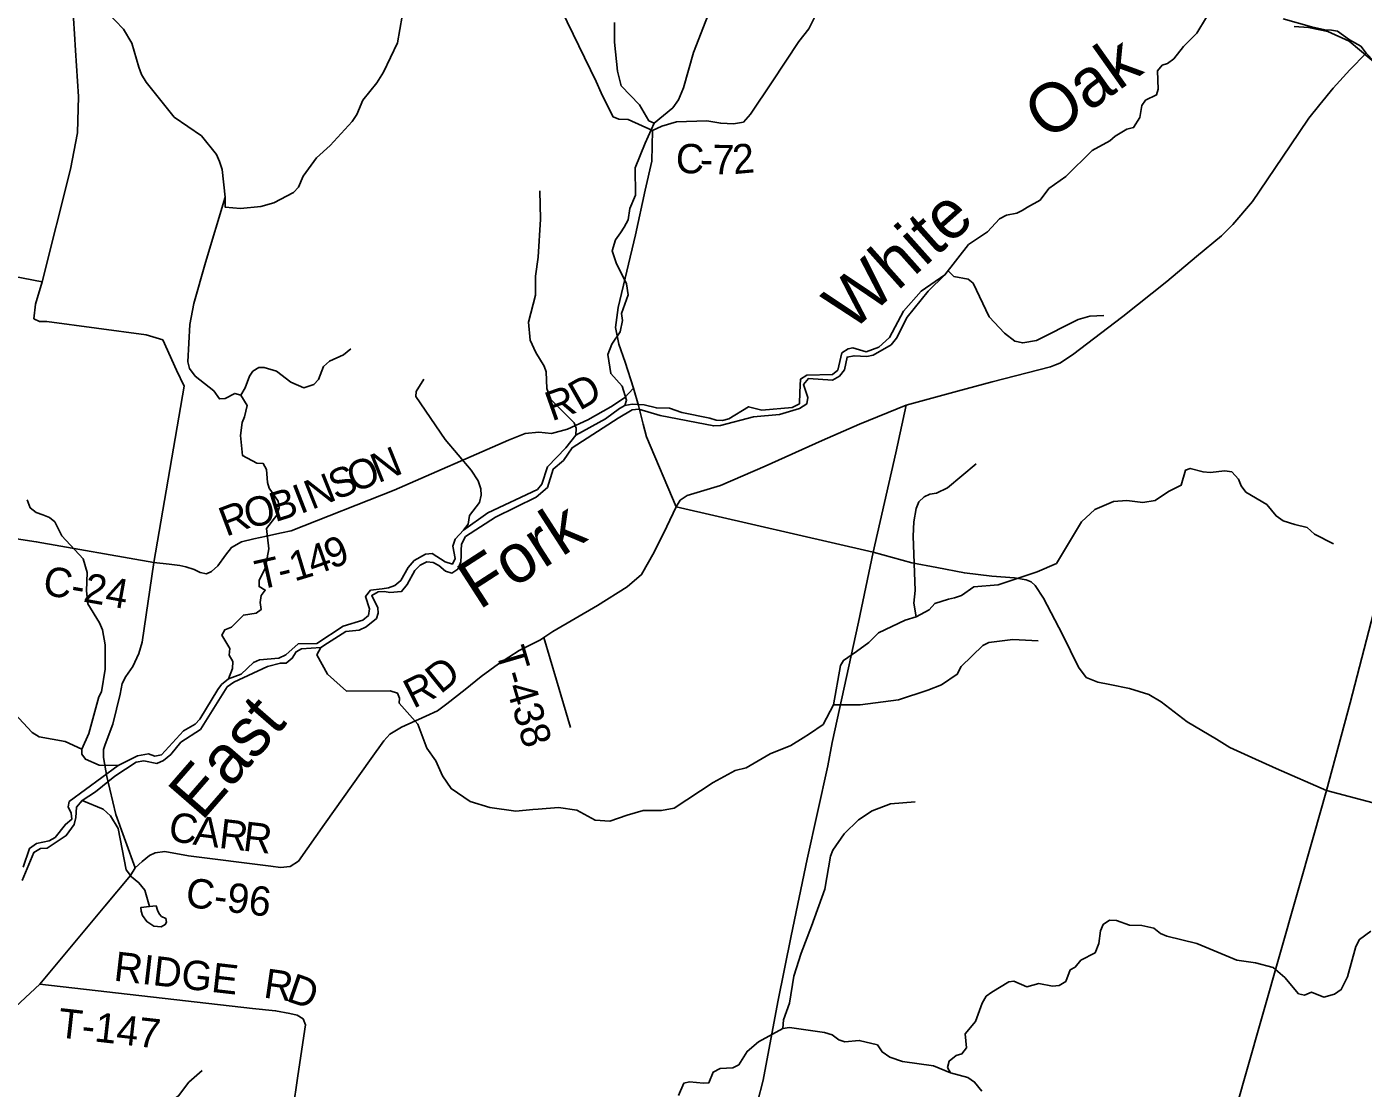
# Model space of a CAD drawing. Extents: x 1525783 to 1900577, y 218250 to 627376.
# Drawn here: x 1619590 to 1633247, y 394992 to 405833 of the extents above; entities that cross this region are included whole.
import ezdxf

# ---------------------------------------------------------------- set-up
doc = ezdxf.new("R2010")
doc.units = 0
for name, color, linetype in [('GM_X_County_Road', 7, 'Continuous'), ('GM_X_County_Road_Text', 7, 'Continuous'), ('GM_X_Major_River', 7, 'Continuous'), ('GM_X_Major_River_Text', 7, 'Continuous'), ('GM_X_Minor_Lake', 7, 'Continuous'), ('GM_X_Minor_River', 7, 'Continuous'), ('GM_X_Township', 7, 'Continuous'), ('GM_X_Township_Road', 7, 'Continuous'), ('GM_X_Township_Road_Text', 7, 'Continuous'), ('GM_X_US_Route', 7, 'Continuous')]:
    doc.layers.add(name, color=color, linetype=linetype)

msp = doc.modelspace()

# ---------------------------------------------------------------- linework, layer by layer
at = {"layer": 'GM_X_County_Road'}
for points in [[(1620088, 405591), (1620077, 405762), (1620068, 405919), (1620072, 406029), (1620073, 406040), (1620120, 406114), (1620224, 406191), (1620328, 406387), (1620583, 407653), (1620833, 408394), (1621112, 409159), (1621504, 409878)], [(1625983, 404774), (1626080, 404818), (1626229, 404863), (1626538, 404871), (1626682, 404847), (1626812, 404842), (1626913, 404860), (1626987, 404939), (1627206, 405271), (1627479, 405683), (1627583, 405813), (1627656, 405960), (1627830, 406525), (1627831, 406526)], [(1628240, 400467), (1626225, 400930), (1625924, 401645), (1625888, 401776), (1625840, 401964), (1625789, 402141), (1625704, 402408), (1625642, 402593), (1625605, 402760), (1625635, 402966), (1625812, 403707), (1625911, 404164), (1625979, 404459), (1625983, 404774), (1625735, 404887), (1625640, 404891), (1625581, 404912), (1625511, 405054), (1625461, 405157), (1625409, 405275), (1625055, 406003)], [(1620393, 398503), (1620471, 398711), (1620543, 399016), (1620565, 399126), (1620601, 399196), (1620673, 399301), (1620736, 399432), (1620768, 399547), (1620890, 400361), (1621200, 402161), (1621119, 402327), (1620979, 402635), (1620811, 402686), (1619795, 402823), (1619719, 402822), (1619664, 402851), (1619681, 403001), (1619749, 403228), (1620038, 404380), (1620108, 404749), (1620119, 405122), (1620089, 405590), (1620088, 405591)], [(1628575, 401968), (1629101, 402113), (1629456, 402208), (1630050, 402359), (1630103, 402379), (1630146, 402397), (1630276, 402481), (1630792, 402874), (1631240, 403230), (1631544, 403486), (1631798, 403698), (1631913, 403815), (1632114, 404048), (1632502, 404616), (1632692, 404899), (1632805, 405040), (1632941, 405205), (1633109, 405393), (1633277, 405562)], [(1620890, 400361), (1619687, 400573), (1618198, 400801), (1614847, 401494), (1614751, 401099), (1614680, 400756), (1614635, 400606), (1614571, 400519), (1614084, 400324), (1613728, 400359), (1612340, 400444), (1611963, 400465), (1611693, 400499), (1611296, 400577), (1610989, 400646), (1610822, 400704), (1610644, 400800), (1610291, 400972), (1610013, 401151), (1609808, 401259), (1609621, 401338), (1609505, 401416), (1609326, 401622), (1607345, 404322)], [(1626225, 400930), (1626268, 400997), (1626339, 401046), (1626678, 401147), (1627135, 401347), (1627718, 401608), (1628100, 401775), (1628575, 401968)], [(1628240, 400467), (1628471, 401480), (1628575, 401968)], [(1620697, 397243), (1620768, 397308), (1620844, 397369), (1620902, 397395), (1621001, 397410), (1621243, 397367), (1622083, 397262), (1622183, 397246), (1622283, 397258), (1622367, 397313), (1622633, 397690), (1623109, 398359), (1623239, 398540), (1623300, 398607), (1623418, 398681), (1623667, 398791), (1623788, 398846), (1623884, 398917), (1624071, 399063), (1624232, 399197), (1624409, 399327), (1624622, 399464), (1624839, 399572), (1624873, 399595), (1624967, 399657), (1625423, 399921), (1625724, 400112), (1625872, 400239), (1626001, 400467), (1626131, 400729), (1626225, 400930)], [(1627348, 390205), (1627360, 390321), (1627367, 390413), (1627368, 390462), (1627361, 390519), (1627315, 390812), (1627274, 391019), (1627175, 391550), (1627057, 392275), (1626977, 392881), (1626949, 393121), (1626887, 393514), (1626859, 393716), (1626852, 393829), (1626854, 393969), (1627056, 394849), (1627114, 395074), (1627266, 395875), (1627401, 396548), (1627565, 397332), (1627775, 398284), (1627821, 398525), (1628089, 399751), (1628240, 400467)], [(1632872, 398033), (1632357, 398259), (1632110, 398370), (1631884, 398473), (1631749, 398559), (1631449, 398736), (1631182, 398938), (1631056, 399015), (1630860, 399075), (1630659, 399115), (1630535, 399139), (1630417, 399187), (1630339, 399293), (1630175, 399625), (1629980, 399996), (1629895, 400126), (1629853, 400163), (1629802, 400185), (1629682, 400205), (1629453, 400222), (1629172, 400255), (1628889, 400311), (1628635, 400357), (1628240, 400467)], [(1620697, 397243), (1620697, 397243), (1620499, 397788), (1620408, 398177), (1620374, 398370), (1620374, 398452), (1620392, 398502), (1620393, 398503)], [(1638685, 395212), (1637334, 395547), (1637085, 395646), (1637028, 395685), (1636916, 395908), (1636802, 396141), (1636722, 396231), (1635701, 396505), (1635593, 396550), (1635342, 396941), (1635082, 397274), (1634999, 397360), (1634906, 397435), (1634438, 397615), (1634112, 397707), (1633219, 397941), (1632872, 398033)], [(1618135, 394802), (1619061, 395399), (1619376, 395733), (1619723, 396055), (1620389, 396852), (1620649, 397166), (1620697, 397243)]]:
    msp.add_lwpolyline(points, dxfattribs=at)
at = {"layer": 'GM_X_Major_River'}
for points in [[(1631743, 406093), (1631548, 405769), (1631411, 405633), (1631311, 405507), (1631248, 405458), (1631194, 405441), (1631145, 405383), (1631151, 405197), (1631136, 405137), (1631023, 405083), (1630984, 405030), (1630964, 404908), (1630900, 404803), (1630832, 404786), (1630713, 404716), (1630656, 404668), (1630476, 404571), (1630207, 404303), (1630033, 404180), (1629945, 404061), (1629817, 403989), (1629761, 403956), (1629706, 403929), (1629600, 403909), (1629529, 403870), (1629407, 403738), (1629212, 403609), (1628971, 403299)], [(1619543, 397113), (1619664, 397401), (1619731, 397442), (1619799, 397443), (1619993, 397572), (1620075, 397687), (1620091, 397757), (1620098, 397863), (1620156, 397932), (1620293, 398020), (1620490, 398181), (1620709, 398321), (1620787, 398336), (1620921, 398310), (1620987, 398339), (1621063, 398402), (1621163, 398526), (1621365, 398657), (1621637, 399091), (1621706, 399138), (1622049, 399299), (1622182, 399335), (1622240, 399334), (1622303, 399383), (1622344, 399450), (1622396, 399479), (1622595, 399494), (1622662, 399537), (1622852, 399656), (1622988, 399672), (1623057, 399703), (1623163, 399791), (1623181, 399843), (1623176, 399897), (1623116, 400026), (1623181, 400063), (1623247, 400064), (1623301, 400055), (1623420, 400067), (1623479, 400136), (1623555, 400279), (1623610, 400336), (1623677, 400369), (1623743, 400360), (1623802, 400331), (1623869, 400272), (1623933, 400253), (1623996, 400294), (1624027, 400370), (1624028, 400434), (1624029, 400484), (1624032, 400548), (1624074, 400627), (1624381, 400824), (1624795, 401028), (1624913, 401128), (1624968, 401315), (1625074, 401402), (1625162, 401534), (1625632, 401837), (1625776, 401921), (1625846, 401926), (1626063, 401864), (1626610, 401757), (1626678, 401760), (1627018, 401848), (1627283, 401874), (1627488, 401935), (1627561, 401982), (1627570, 402048), (1627528, 402180), (1627577, 402240), (1627825, 402224), (1627896, 402266), (1627945, 402328), (1627973, 402459), (1628044, 402474), (1628176, 402466), (1628240, 402479), (1628422, 402586), (1628477, 402653), (1628585, 402866), (1628800, 403133), (1628971, 403299)], [(1628971, 403299), (1628730, 403134), (1628548, 402927), (1628407, 402659), (1628297, 402562), (1628168, 402512), (1628033, 402555), (1627983, 402545), (1627918, 402502), (1627879, 402327), (1627824, 402280), (1627562, 402276), (1627497, 402235), (1627491, 402101), (1627485, 401983), (1627412, 401946), (1627103, 401919), (1626966, 401953), (1626765, 401828), (1626701, 401812), (1626635, 401815), (1626571, 401836), (1626284, 401893), (1626158, 401937), (1626024, 401941), (1625899, 401973), (1625777, 401979), (1625700, 401966), (1625648, 401935), (1625504, 401829), (1625201, 401662), (1625098, 401532), (1624913, 401338), (1624852, 401161), (1624809, 401106), (1624302, 400868), (1624053, 400692), (1623967, 400599), (1623944, 400529), (1623968, 400401), (1623939, 400345), (1623865, 400368), (1623732, 400455), (1623666, 400446), (1623549, 400381), (1623486, 400312), (1623411, 400177), (1623352, 400126), (1623288, 400103), (1623222, 400094), (1623103, 400078), (1623052, 400015), (1623092, 399890), (1623083, 399822), (1623026, 399771), (1622825, 399712), (1622555, 399535), (1622365, 399532), (1622237, 399418), (1622166, 399385), (1621970, 399368), (1621907, 399339), (1621781, 399221), (1621650, 399173), (1621581, 399114), (1621542, 399063), (1621359, 398763), (1621312, 398710), (1621191, 398644), (1620966, 398399), (1620900, 398384), (1620834, 398406), (1620722, 398387), (1620524, 398288), (1620025, 397920), (1620014, 397866), (1620043, 397802), (1620050, 397740), (1619985, 397687), (1619881, 397554), (1619820, 397519), (1619690, 397493), (1619619, 397442), (1619553, 397251)]]:
    msp.add_lwpolyline(points, dxfattribs=at)
at = {"layer": 'GM_X_Minor_Lake'}
for points in [[(1620846, 396849), (1620756, 396839), (1620759, 396801), (1620772, 396756), (1620817, 396694), (1620887, 396646), (1620965, 396641), (1621005, 396664), (1621019, 396688), (1621012, 396726), (1620968, 396745), (1620943, 396772), (1620925, 396810), (1620912, 396854)], [(1620912, 396854), (1620846, 396849)]]:
    msp.add_lwpolyline(points, dxfattribs=at)
at = {"layer": 'GM_X_Minor_River'}
for points in [[(1621618, 404093), (1621618, 403990), (1621776, 403978), (1621983, 403998), (1622115, 404034), (1622317, 404141), (1622366, 404194), (1622416, 404308), (1622550, 404496), (1622690, 404622), (1622914, 404866), (1622964, 404938), (1623024, 405083), (1623169, 405261), (1623237, 405370), (1623380, 405670), (1623449, 406079), (1623557, 406164), (1623588, 406221), (1623653, 406262), (1623777, 406356)], [(1625700, 401966), (1625719, 402020), (1625676, 402163), (1625558, 402291), (1625529, 402486), (1625569, 402593), (1625653, 402718), (1625677, 402834), (1625666, 402906), (1625736, 403095), (1625717, 403206), (1625613, 403422), (1625573, 403545), (1625607, 403656), (1625656, 403729), (1625695, 403785), (1625737, 403862), (1625752, 403976), (1625809, 404113), (1625806, 404394), (1625908, 404645), (1626000, 404849), (1626192, 405004), (1626250, 405086), (1626302, 405209), (1626402, 405570), (1626654, 406221)], [(1621650, 399173), (1621692, 399279), (1621697, 399351), (1621660, 399415), (1621666, 399485), (1621582, 399619), (1621613, 399674), (1621681, 399701), (1621804, 399825), (1621934, 399843), (1621985, 399881), (1621976, 399953), (1621987, 400023), (1622028, 400080), (1621965, 400115), (1621964, 400181), (1622026, 400300), (1622063, 400500), (1622041, 400709), (1622147, 400845), (1622171, 400919), (1622160, 400987), (1622068, 401121), (1622049, 401177), (1622041, 401312), (1622006, 401372), (1621940, 401375), (1621795, 401454), (1621775, 401659), (1621793, 401790), (1621814, 401848), (1621844, 401964), (1621778, 402071), (1621718, 402088), (1621617, 402038), (1621559, 402033), (1621502, 402114), (1621310, 402265), (1621252, 402342), (1621235, 402411), (1621255, 402793), (1621299, 403008), (1621418, 403425), (1621618, 404093), (1621588, 404375), (1621560, 404458), (1621529, 404527), (1621376, 404719), (1621097, 404910), (1620811, 405266), (1620762, 405345), (1620737, 405421), (1620663, 405665), (1620580, 405810), (1620408, 405985)], [(1626000, 404849), (1625948, 404874), (1625853, 405036), (1625664, 405231), (1625628, 405378), (1625597, 405677), (1625597, 405877)], [(1632542, 405837), (1632686, 405827), (1632885, 405785), (1633102, 405686), (1633420, 405422), (1633699, 405343), (1633849, 405327), (1634014, 405534), (1634121, 405703), (1634192, 405762), (1634364, 405851)], [(1625201, 401662), (1625206, 401734), (1625185, 401788), (1624946, 402027), (1624906, 402138), (1624897, 402308), (1624878, 402366), (1624792, 402506), (1624733, 402633), (1624716, 402816), (1624788, 403091), (1624788, 403287), (1624815, 403479), (1624840, 403869), (1624832, 404156)], [(1629009, 403336), (1629065, 403283), (1629210, 403254), (1629262, 403213), (1629424, 402870), (1629581, 402703), (1629686, 402622), (1629768, 402604), (1629908, 402628), (1630333, 402843), (1630453, 402879), (1630596, 402883)], [(1621778, 402071), (1621823, 402144), (1621865, 402264), (1621902, 402317), (1621961, 402354), (1622017, 402354), (1622142, 402317), (1622290, 402205), (1622422, 402145), (1622524, 402181), (1622571, 402232), (1622624, 402364), (1622685, 402419), (1622828, 402484), (1622903, 402543)], [(1624053, 400692), (1624102, 400753), (1624113, 400843), (1624216, 400973), (1624235, 401049), (1624230, 401115), (1624202, 401196), (1624131, 401305), (1623864, 401618), (1623567, 402056), (1623570, 402108), (1623647, 402234)], [(1622595, 399494), (1622553, 399417), (1622662, 399220), (1622858, 399049), (1623304, 399052), (1623380, 399028), (1623399, 398976), (1623396, 398924), (1623585, 398711), (1623679, 398465), (1623769, 398337), (1623840, 398182), (1623926, 398052), (1624122, 397921), (1624321, 397861), (1624589, 397823), (1624761, 397838), (1624815, 397843), (1625024, 397858), (1625212, 397833), (1625400, 397729), (1625548, 397719), (1625725, 397782), (1625888, 397828), (1626077, 397830), (1626207, 397852), (1626604, 398114), (1626828, 398239), (1626943, 398263), (1627186, 398409), (1627399, 398492), (1627525, 398570), (1627590, 398611), (1627727, 398706), (1627835, 398907), (1627906, 399310), (1627937, 399362), (1628068, 399454), (1628194, 399544), (1628294, 399644), (1628566, 399772), (1628679, 399808), (1628813, 399878), (1628870, 399943), (1629009, 399987), (1629069, 400000), (1629141, 400023), (1629267, 400113), (1629518, 400133), (1629914, 400265), (1630112, 400351), (1630368, 400778), (1630506, 400902), (1630695, 400983), (1630832, 400994), (1630996, 400976), (1631120, 400994), (1631258, 401088), (1631385, 401150), (1631430, 401303), (1631480, 401322), (1631610, 401286), (1631682, 401281), (1631832, 401298), (1631904, 401289), (1631971, 401214), (1631998, 401145), (1632049, 401080), (1632263, 400953), (1632357, 400837), (1632428, 400788), (1632548, 400750), (1632675, 400718), (1632750, 400650), (1632943, 400551)], [(1628679, 399808), (1628655, 399945), (1628668, 400077), (1628649, 400632), (1628654, 400776), (1628680, 400912), (1628707, 400981), (1628762, 401033), (1628819, 401060), (1628887, 401069), (1628998, 401125), (1629292, 401368)], [(1620524, 398288), (1620330, 398292), (1620189, 398352), (1620152, 398403), (1620154, 398455), (1620223, 398614), (1620328, 398989), (1620353, 399040), (1620391, 399272), (1620391, 399520), (1620363, 399673), (1620334, 399746), (1620214, 399938), (1620200, 400072), (1620209, 400260), (1620167, 400399), (1619947, 400635), (1619877, 400777), (1619824, 400822), (1619754, 400847), (1619687, 400872), (1619626, 400921), (1619595, 401002)], [(1627835, 398907), (1628105, 398908), (1628499, 398958), (1628797, 399057), (1628936, 399111), (1629098, 399221), (1629137, 399298), (1629359, 399515), (1629420, 399544), (1629668, 399576), (1629926, 399563)], [(1620154, 398455), (1619982, 398532), (1619718, 398582), (1619645, 398627), (1619328, 398965), (1619267, 399010), (1619197, 399029), (1619077, 399015), (1619025, 399030), (1618895, 399157), (1618816, 399208)], [(1620156, 397932), (1620372, 397842), (1620447, 397773), (1620523, 397646), (1620606, 397224), (1620661, 397153), (1620736, 397091), (1620797, 397016), (1620846, 396849)], [(1627316, 395601), (1627324, 395691), (1627385, 395860), (1627428, 396136), (1627502, 396373), (1627610, 396648), (1627747, 397024), (1627803, 397361), (1627828, 397425), (1627943, 397589), (1628089, 397733), (1628229, 397825), (1628418, 397896), (1628669, 397918)], [(1629031, 395150), (1628998, 395203), (1629015, 395269), (1629088, 395326), (1629146, 395345), (1629193, 395404), (1629180, 395547), (1629286, 395675), (1629353, 395862), (1629394, 395931), (1629451, 395973), (1629627, 396080), (1629677, 396087), (1629808, 396027), (1629931, 396061), (1630073, 396034), (1630141, 396041), (1630208, 396084), (1630252, 396200), (1630304, 396229), (1630362, 396302), (1630509, 396376), (1630545, 396471), (1630561, 396599), (1630590, 396665), (1630653, 396708), (1630727, 396706), (1630858, 396658), (1630984, 396656), (1631106, 396628), (1631177, 396573), (1631241, 396544), (1631546, 396471), (1631954, 396302), (1632147, 396274), (1632325, 396226), (1632447, 396123), (1632586, 395957), (1632648, 395944), (1632719, 395975), (1632846, 395921), (1632955, 395953), (1633022, 396000), (1633086, 396131), (1633171, 396440), (1633209, 396513), (1633326, 396595)], [(1626250, 394918), (1626304, 395043), (1626364, 395058), (1626504, 395044), (1626560, 395049), (1626604, 395158), (1626675, 395195), (1626805, 395201), (1626866, 395230), (1626950, 395369), (1627068, 395465), (1627316, 395601), (1627383, 395612), (1627742, 395562), (1627820, 395539), (1627889, 395486), (1627949, 395467), (1628097, 395480), (1628283, 395435), (1628330, 395364), (1628411, 395309), (1628540, 395267), (1628856, 395221), (1629031, 395150), (1629206, 395102), (1629275, 395056), (1629348, 394961)], [(1621045, 393460), (1621002, 393513), (1620964, 393642), (1620781, 393839), (1620739, 393956), (1620740, 394032), (1620771, 394101), (1620944, 394255), (1620972, 394328), (1620966, 394492), (1620937, 394671), (1620969, 394795), (1621142, 394916), (1621248, 395054), (1621384, 395174)]]:
    msp.add_lwpolyline(points, dxfattribs=at)
at = {"layer": 'GM_X_Township'}
for points in [[(1632429, 405914), (1632719, 405833), (1632854, 405801), (1632924, 405798), (1632984, 405787), (1633105, 405699), (1633221, 405636), (1633277, 405562), (1633109, 405393), (1632941, 405205), (1632805, 405040), (1632692, 404899), (1632502, 404616), (1632114, 404048), (1631913, 403815), (1631798, 403698), (1631544, 403486), (1631240, 403230), (1630792, 402874), (1630276, 402481), (1630146, 402397), (1630103, 402379), (1630050, 402359), (1629456, 402208), (1629101, 402113), (1628575, 401968), (1628471, 401480), (1628240, 400467), (1628089, 399751), (1627821, 398525), (1627775, 398284), (1627565, 397332), (1627401, 396548), (1627266, 395875), (1627114, 395074), (1627056, 394849)], [(1634379, 405836), (1634291, 405805), (1634208, 405752), (1634124, 405682), (1634057, 405615), (1634006, 405540), (1633932, 405377), (1633876, 405349), (1633799, 405356), (1633689, 405391), (1633605, 405391), (1633477, 405421), (1633359, 405477), (1633277, 405562), (1633221, 405636), (1633105, 405699), (1632984, 405787), (1632924, 405798), (1632854, 405801), (1632719, 405833), (1632429, 405914)], [(1627056, 394849), (1627114, 395074), (1627266, 395875), (1627401, 396548), (1627565, 397332), (1627775, 398284), (1627821, 398525), (1628089, 399751), (1628240, 400467), (1628471, 401480), (1628575, 401968), (1629101, 402113), (1629456, 402208), (1630050, 402359), (1630103, 402379), (1630146, 402397), (1630276, 402481), (1630792, 402874), (1631240, 403230), (1631544, 403486), (1631798, 403698), (1631913, 403815), (1632114, 404048), (1632502, 404616), (1632692, 404899), (1632805, 405040), (1632941, 405205), (1633109, 405393), (1633277, 405562)]]:
    msp.add_lwpolyline(points, dxfattribs=at)
at = {"layer": 'GM_X_Township_Road'}
for points in [[(1618478, 402160), (1618738, 403419), (1618880, 403396), (1619749, 403228)], [(1622040, 400632), (1622054, 400635), (1622192, 400663), (1622292, 400686), (1623344, 401102), (1624512, 401611), (1624683, 401678), (1624823, 401694), (1624951, 401678), (1625116, 401723), (1625322, 401817), (1625558, 401952), (1625697, 402042), (1625789, 402141)], [(1620890, 400361), (1621044, 400343), (1621154, 400331), (1621216, 400319), (1621301, 400291), (1621361, 400261), (1621427, 400247), (1621477, 400269), (1621543, 400328), (1621621, 400436), (1621681, 400516), (1621783, 400573), (1621910, 400603), (1622039, 400632), (1622040, 400632)], [(1624873, 399595), (1625005, 399159), (1625148, 398678)], [(1619723, 396055), (1621898, 395806), (1622132, 395784), (1622278, 395757), (1622354, 395737), (1622413, 395700), (1622440, 395639), (1622360, 395118), (1622309, 394766), (1622301, 394698), (1622315, 394653), (1622426, 394631), (1624607, 394278), (1624738, 394305), (1624831, 394346), (1624916, 394374), (1624992, 394380), (1626854, 393969)]]:
    msp.add_lwpolyline(points, dxfattribs=at)
at = {"layer": 'GM_X_US_Route'}
for points in [[(1632742, 397576), (1632872, 398033), (1633112, 398930), (1633376, 399939), (1633666, 401107), (1633877, 401990), (1633990, 402475), (1634007, 402550)], [(1632048, 395140), (1632742, 397576)], [(1631287, 392467), (1632048, 395140)]]:
    msp.add_lwpolyline(points, dxfattribs=at)

# ---------------------------------------------------------------- texts
at = {"layer": 'GM_X_County_Road_Text'}
for s, rotation, p in [('C', 357.8528, (1626218, 404342)), ('7', 359.3647, (1626596, 404328)), ('2', 5.2126, (1626815, 404327)), ('-', 358.1728, (1626466, 404332)), ('C-24', 349.9723, (1619742, 400037)), ('D', 38.9227, (1623819, 399012)), ('R', 26.7038, (1623541, 398865)), ('C', 350.4998, (1621025, 397525)), ('A', 352.7545, (1621281, 397482)), ('R', 353.3462, (1621546, 397448)), ('R', 353.3462, (1621791, 397420)), ('C-96', 353.1299, (1621204, 396847))]:
    msp.add_text(s, height=300, rotation=rotation, dxfattribs=at).set_placement(p)
at = {"layer": 'GM_X_Major_River_Text'}
for s, rotation, p in [('Oak', 35.3221, (1630018, 404660)), ('White', 41.7714, (1628017, 402709)), ('Fork', 32.8266, (1624213, 399872)), ('East', 49.0085, (1621379, 397711))]:
    msp.add_text(s, height=500, rotation=rotation, dxfattribs=at).set_placement(p)
at = {"layer": 'GM_X_Township_Road_Text'}
for s, rotation, p in [('D', 29.7355, (1625239, 401908)), ('R', 19.4699, (1624955, 401802)), ('N', 21.8385, (1623181, 401170)), ('O', 21.8346, (1622936, 401072)), ('N', 21.807, (1622503, 400898)), ('S', 21.8387, (1622748, 400996)), ('B', 17.1379, (1622127, 400772)), ('I', 21.2655, (1622385, 400853)), ('O', 12.9322, (1621847, 400707)), ('R', 20.7461, (1621627, 400623)), ('9', 21.599, (1622702, 400291)), ('1', 16.8163, (1622325, 400166)), ('4', 19.6252, (1622517, 400225)), ('T', 12.5804, (1621963, 400081)), ('-', 13.9864, (1622190, 400132)), ('T-438', 286.4056, (1624379, 399455)), ('RIDGE', 353.4612, (1620471, 396092)), ('R', 351.7835, (1622001, 395920)), ('D', 340.9257, (1622230, 395888)), ('T-147', 353.5363, (1619897, 395514))]:
    msp.add_text(s, height=300, rotation=rotation, dxfattribs=at).set_placement(p)

doc.saveas('drawing.dxf')
